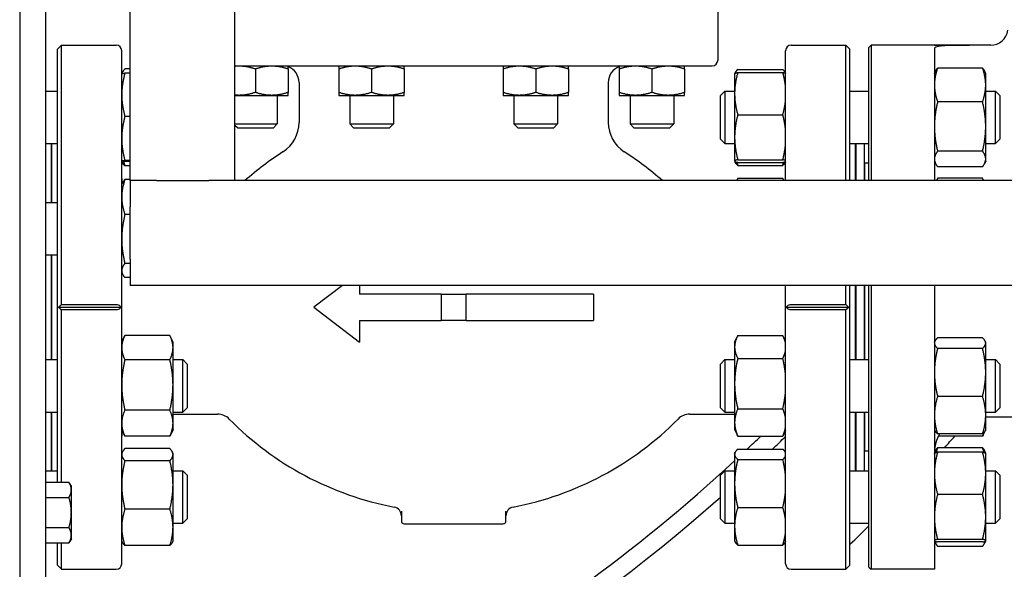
# Model space of a CAD drawing. Header units: inches. Extents: x 24 to 1128, y -69 to 748.
# Tile 549 of 656: x 981 to 995, y 290 to 298. Entities that reach past the tile are written whole.
import ezdxf

# ---------------------------------------------------------------- set-up
doc = ezdxf.new("R2010")
doc.units = ezdxf.units.IN
doc.header["$LTSCALE"] = 32
doc.header["$MEASUREMENT"] = 0
doc.layers.add('Visible (ANSI)', color=7, linetype='Continuous', lineweight=30)

msp = doc.modelspace()

# ---------------------------------------------------------------- linework, layer by layer
at = {"layer": 'Visible (ANSI)'}
for p, q in [((980.57953, 312.60867), (980.57953, 278.514)), ((980.95453, 278.514), (980.95453, 312.60867)), ((982.16005, 295.35867), (982.16005, 311.10867)), ((983.66005, 295.35867), (983.66005, 311.10867)), ((990.56906, 297.86642), (990.56906, 297.07902)), ((981.11827, 297.23711), (981.17733, 297.29617)), ((981.11827, 291.04168), (981.11827, 297.23711)), ((981.17733, 293.58534), (981.17733, 297.29617)), ((981.17733, 297.29617), (981.96079, 297.29617)), ((982.03953, 289.87491), (982.03953, 297.21743)), ((991.53953, 295.35867), (991.53953, 297.21743)), ((991.61827, 297.29617), (992.40174, 297.29617)), ((992.40174, 295.35867), (992.40174, 297.29617)), ((992.46079, 297.23711), (992.40174, 297.29617)), ((992.46079, 295.35867), (992.46079, 297.23711)), ((992.73203, 297.26492), (992.76328, 297.29617)), ((992.73203, 295.35867), (992.73203, 297.26492)), ((992.76328, 297.29617), (992.76328, 295.35867)), ((993.66953, 297.29617), (992.76328, 297.29617)), ((994.47453, 297.29617), (993.66953, 297.29617)), ((993.66953, 297.29617), (993.66953, 297.29484)), ((993.66953, 297.29484), (994.16953, 297.29484)), ((993.66953, 297.24786), (993.66953, 295.35867)), ((982.03953, 296.88738), (982.03959, 296.88751)), ((982.03959, 296.88751), (982.04822, 296.90601)), ((982.16005, 296.95548), (982.08462, 296.95548)), ((982.16005, 296.89467), (982.08462, 296.89467)), ((983.66005, 297.00028), (990.49032, 297.00028)), ((983.95242, 296.95841), (983.95242, 296.62027)), ((984.42117, 296.95841), (984.42117, 296.62027)), ((985.14561, 296.95841), (985.14561, 296.62027)), ((985.61436, 296.95841), (985.61436, 296.62027)), ((986.08311, 296.95841), (986.08311, 296.62027)), ((987.49595, 296.95841), (987.49595, 296.62027)), ((987.9647, 296.95841), (987.9647, 296.62027)), ((988.43345, 296.95841), (988.43345, 296.62027)), ((989.15789, 296.95841), (989.15789, 296.62027)), ((989.62664, 296.95841), (989.62664, 296.62027)), ((990.09539, 296.95841), (990.09539, 296.62027)), ((990.81053, 296.88738), (990.81095, 296.88828)), ((990.81053, 296.88738), (990.81053, 296.60349)), ((990.81095, 296.88828), (990.81696, 296.90115)), ((990.85562, 296.94844), (991.49945, 296.94844)), ((990.85562, 296.90585), (991.49945, 296.90585)), ((991.53953, 296.8981), (991.53811, 296.90115)), ((993.66953, 296.88738), (993.6845, 296.91946)), ((994.35845, 296.96824), (993.71462, 296.96824)), ((994.40353, 296.88738), (994.38857, 296.91946)), ((994.40353, 296.72669), (994.40353, 296.88738)), ((984.57693, 296.76406), (984.57693, 296.19032)), ((989.00213, 296.76406), (989.00213, 296.19032)), ((980.95453, 296.63738), (981.11827, 296.63738)), ((990.60703, 296.57488), (990.66953, 296.63738)), ((990.66953, 296.63738), (990.66953, 295.88738)), ((990.66953, 296.63738), (990.81053, 296.63738)), ((990.81053, 296.60349), (990.81053, 295.97939)), ((992.46079, 296.63738), (992.73203, 296.63738)), ((994.40353, 296.13222), (994.40353, 296.72669)), ((994.40353, 296.63738), (994.54453, 296.63738)), ((994.54453, 295.88738), (994.54453, 296.63738)), ((994.60703, 296.57488), (994.54453, 296.63738)), ((983.66005, 296.5784), (983.71805, 296.5784)), ((983.71805, 296.5784), (984.1868, 296.5784)), ((984.1868, 296.5784), (984.42117, 296.5784)), ((984.26492, 296.5784), (984.26492, 296.16839)), ((985.14561, 296.5784), (985.37999, 296.5784)), ((985.30186, 296.5784), (985.30186, 296.16839)), ((985.37999, 296.5784), (985.84874, 296.5784)), ((985.84874, 296.5784), (986.08311, 296.5784)), ((985.92686, 296.5784), (985.92686, 296.16839)), ((987.49595, 296.5784), (987.73033, 296.5784)), ((987.6522, 296.5784), (987.6522, 296.16839)), ((987.73033, 296.5784), (988.19908, 296.5784)), ((988.19908, 296.5784), (988.43345, 296.5784)), ((988.2772, 296.5784), (988.2772, 296.16839)), ((989.15789, 296.5784), (989.39227, 296.5784)), ((989.31414, 296.5784), (989.31414, 296.16839)), ((989.39227, 296.5784), (989.86102, 296.5784)), ((989.86102, 296.5784), (990.09539, 296.5784)), ((989.93914, 296.5784), (989.93914, 296.16839)), ((990.60703, 295.94988), (990.60703, 296.57488)), ((994.35845, 296.48515), (993.71462, 296.48515)), ((994.60703, 296.57488), (994.60703, 295.94988)), ((982.16005, 296.27724), (982.08462, 296.27724)), ((990.85562, 296.30113), (991.49945, 296.30113)), ((983.66005, 296.16839), (984.26492, 296.16839)), ((983.69402, 296.11429), (983.66005, 296.14827)), ((983.69402, 296.11429), (984.21082, 296.11429)), ((984.21082, 296.11429), (984.26492, 296.16839)), ((985.30186, 296.16839), (985.92686, 296.16839)), ((985.35596, 296.11429), (985.30186, 296.16839)), ((985.35596, 296.11429), (985.87276, 296.11429)), ((985.87276, 296.11429), (985.92686, 296.16839)), ((987.6522, 296.16839), (988.2772, 296.16839)), ((987.7063, 296.11429), (987.6522, 296.16839)), ((987.7063, 296.11429), (988.2231, 296.11429)), ((988.2231, 296.11429), (988.2772, 296.16839)), ((989.31414, 296.16839), (989.93914, 296.16839)), ((989.36824, 296.11429), (989.31414, 296.16839)), ((989.36824, 296.11429), (989.88504, 296.11429)), ((989.88504, 296.11429), (989.93914, 296.16839)), ((994.40353, 295.6679), (994.40353, 296.13222)), ((990.60703, 295.94988), (990.66953, 295.88738)), ((990.81053, 295.97939), (990.81053, 295.63828)), ((994.60703, 295.94988), (994.54453, 295.88738)), ((980.95453, 295.88738), (981.11827, 295.88738)), ((981.03453, 295.04626), (981.03453, 295.88738)), ((981.03953, 295.04626), (981.03953, 295.88738)), ((990.66953, 295.88738), (990.81053, 295.88738)), ((992.46079, 295.88738), (992.73203, 295.88738)), ((992.53953, 295.35867), (992.53953, 295.88738)), ((992.54453, 295.88738), (992.54453, 295.35867)), ((992.66453, 295.88738), (992.66453, 295.35867)), ((994.35845, 295.77928), (993.71462, 295.77928)), ((994.40353, 295.88738), (994.54453, 295.88738)), ((982.03953, 295.63738), (982.03959, 295.63724)), ((982.03959, 295.63724), (982.04822, 295.61874)), ((982.16005, 295.64494), (982.08462, 295.64494)), ((982.16005, 295.63008), (982.08462, 295.63008)), ((990.81053, 295.63828), (990.81053, 295.63738)), ((990.81053, 295.63738), (990.81095, 295.63647)), ((990.81095, 295.63647), (990.81696, 295.6236)), ((990.85562, 295.65765), (991.49945, 295.65765)), ((990.85562, 295.6189), (991.49945, 295.6189)), ((991.53953, 295.62665), (991.53811, 295.6236)), ((993.66953, 295.63738), (993.6845, 295.60529)), ((994.40353, 295.63738), (994.38857, 295.60529)), ((994.40353, 295.63738), (994.40353, 295.6679)), ((981.03453, 295.48617), (981.03953, 295.48617)), ((982.16005, 295.56927), (982.08462, 295.56927)), ((990.85562, 295.57631), (991.49945, 295.57631)), ((992.54453, 295.48617), (992.53953, 295.48617)), ((992.66953, 295.48617), (992.66453, 295.48617)), ((992.66953, 295.60617), (992.66953, 295.35867)), ((992.73203, 295.60617), (992.66953, 295.60617)), ((994.35845, 295.55651), (993.71462, 295.55651)), ((982.16005, 295.37205), (982.08462, 295.37205)), ((982.16005, 295.35867), (982.16005, 294.98367)), ((982.53505, 295.35867), (982.16005, 295.35867)), ((982.53505, 295.35867), (983.28505, 295.35867)), ((983.66005, 295.35867), (983.28505, 295.35867)), ((1002.66005, 295.35867), (983.66005, 295.35867)), ((990.83964, 295.35867), (990.84596, 295.37223)), ((990.85562, 295.39191), (991.49945, 295.39191)), ((991.51543, 295.35867), (991.50911, 295.37223)), ((993.69864, 295.35867), (993.70524, 295.37284)), ((994.35845, 295.39197), (993.71462, 295.39197)), ((994.37443, 295.35867), (994.36782, 295.37284)), ((982.03953, 295.29626), (982.05155, 295.32204)), ((980.95453, 295.04626), (981.11827, 295.04626)), ((982.16005, 294.23367), (982.16005, 294.98367)), ((982.16005, 294.87236), (982.08462, 294.87236)), ((980.95453, 294.29626), (981.11827, 294.29626)), ((981.03453, 292.79608), (981.03453, 294.29626)), ((981.03953, 292.79608), (981.03953, 294.29626)), ((982.16005, 294.23367), (982.16005, 293.85867)), ((982.16005, 294.17156), (982.08462, 294.17156)), ((982.03953, 294.04626), (982.05155, 294.02048)), ((982.16005, 293.97046), (982.08462, 293.97046)), ((1004.16005, 293.85867), (982.16005, 293.85867)), ((985.19679, 293.85867), (984.78953, 293.54617)), ((985.44115, 293.85867), (985.44115, 293.73367)), ((991.53953, 289.87491), (991.53953, 293.85867)), ((992.40174, 293.58534), (992.40174, 293.85867)), ((992.46079, 289.85522), (992.46079, 293.85867)), ((992.53953, 292.79608), (992.53953, 293.85867)), ((992.54453, 293.85867), (992.54453, 292.79608)), ((992.66453, 293.85867), (992.66453, 292.79608)), ((992.66953, 293.85867), (992.66953, 292.79608)), ((992.73203, 289.82742), (992.73203, 293.85867)), ((992.76328, 293.85867), (992.76328, 289.79617)), ((993.66953, 293.85867), (993.66953, 289.79617)), ((986.61196, 293.73367), (985.44115, 293.73367)), ((986.61196, 293.73367), (986.61196, 293.35867)), ((986.61196, 293.73367), (986.9671, 293.73367)), ((988.78953, 293.73367), (986.9671, 293.73367)), ((986.9671, 293.35867), (986.9671, 293.73367)), ((988.78953, 293.73367), (988.78953, 293.35867)), ((981.13796, 293.54617), (982.02898, 293.54617)), ((981.17733, 293.58534), (981.96079, 293.58534)), ((981.17733, 291.04168), (981.17733, 293.507)), ((981.96079, 293.507), (981.17733, 293.507)), ((984.78953, 293.54617), (985.44115, 293.04617)), ((991.55008, 293.54617), (992.44111, 293.54617)), ((991.61827, 293.58534), (992.40174, 293.58534)), ((992.40174, 293.507), (991.61827, 293.507)), ((992.40174, 289.79617), (992.40174, 293.507)), ((985.44115, 293.35867), (985.44115, 293.04617)), ((985.44115, 293.35867), (986.61196, 293.35867)), ((986.9671, 293.35867), (986.61196, 293.35867)), ((986.9671, 293.35867), (988.78953, 293.35867)), ((982.03953, 293.04608), (982.08073, 293.13444)), ((982.72845, 293.14261), (982.08462, 293.14261)), ((982.77353, 293.04608), (982.73233, 293.13444)), ((990.81053, 293.04608), (990.84596, 293.12205)), ((990.85562, 293.14173), (991.49945, 293.14173)), ((991.53953, 293.0568), (991.50911, 293.12205)), ((994.35845, 293.10752), (993.71462, 293.10752)), ((982.77353, 292.96867), (982.77353, 293.04608)), ((982.77353, 292.43395), (982.77353, 292.96867)), ((990.81053, 293.04608), (990.81053, 292.97834)), ((990.81053, 292.97834), (990.81053, 292.45464)), ((993.66953, 293.04608), (993.67607, 293.06009)), ((994.35845, 292.95723), (993.71462, 292.95723)), ((994.40353, 293.04608), (994.397, 293.06009)), ((994.40353, 293.03238), (994.40353, 293.04608)), ((994.40353, 292.61401), (994.40353, 293.03238)), ((980.95453, 292.79608), (981.11827, 292.79608)), ((982.72845, 292.79472), (982.08462, 292.79472)), ((982.77353, 292.79608), (982.91203, 292.79608)), ((982.91203, 292.04608), (982.91203, 292.79608)), ((982.97453, 292.73358), (982.91203, 292.79608)), ((990.60703, 292.73358), (990.66953, 292.79608)), ((990.66953, 292.79608), (990.66953, 292.04608)), ((990.66953, 292.79608), (990.81053, 292.79608)), ((990.85562, 292.81496), (991.49945, 292.81496)), ((992.46079, 292.79608), (992.73203, 292.79608)), ((994.40353, 292.79608), (994.54453, 292.79608)), ((994.54453, 292.04608), (994.54453, 292.79608)), ((994.60703, 292.73358), (994.54453, 292.79608)), ((982.97453, 292.73358), (982.97453, 292.10858)), ((990.60703, 292.10858), (990.60703, 292.73358)), ((994.60703, 292.73358), (994.60703, 292.10858)), ((994.40353, 292.00271), (994.40353, 292.61401)), ((982.77353, 291.88636), (982.77353, 292.43395)), ((990.81053, 292.45464), (990.81053, 291.89737)), ((994.35845, 292.27078), (993.71462, 292.27078)), ((982.97453, 292.10858), (982.91203, 292.04608)), ((990.60703, 292.10858), (990.66953, 292.04608)), ((990.85562, 292.09432), (991.49945, 292.09432)), ((994.60703, 292.10858), (994.54453, 292.04608)), ((980.95453, 292.04608), (981.11827, 292.04608)), ((981.03453, 291.20496), (981.03453, 292.04608)), ((981.03953, 291.20496), (981.03953, 292.04608)), ((982.72845, 292.07318), (982.08462, 292.07318)), ((982.77353, 292.04608), (982.91203, 292.04608)), ((982.77353, 292.01664), (983.4099, 292.01664)), ((990.16917, 292.01664), (990.81053, 292.01664)), ((990.66953, 292.04608), (990.81053, 292.04608)), ((992.46079, 292.04608), (992.73203, 292.04608)), ((992.53953, 291.20496), (992.53953, 292.04608)), ((992.54453, 292.04608), (992.54453, 291.20496)), ((992.66453, 292.04608), (992.66453, 291.20496)), ((992.66953, 292.04608), (992.66953, 291.48617)), ((994.40353, 292.04608), (994.54453, 292.04608)), ((994.40353, 291.79608), (994.40353, 292.00271)), ((995.5357, 291.97137), (994.40353, 291.97137)), ((982.77353, 291.79608), (982.77353, 291.88636)), ((990.81053, 291.89737), (990.81053, 291.79608)), ((982.03953, 291.79608), (982.08073, 291.70772)), ((982.72845, 291.69955), (982.08462, 291.69955)), ((982.77353, 291.79608), (982.73233, 291.70772)), ((990.81053, 291.79608), (990.84596, 291.72011)), ((990.85562, 291.70043), (991.49945, 291.70043)), ((991.53953, 291.78536), (991.50911, 291.72011)), ((993.66953, 291.79608), (993.67607, 291.78207)), ((994.35845, 291.73464), (993.71462, 291.73464)), ((994.35845, 291.70037), (993.72506, 291.70037)), ((994.397, 291.78207), (994.36782, 291.7195)), ((994.40353, 291.79608), (994.397, 291.78207)), ((981.03453, 291.60617), (981.03953, 291.60617)), ((982.72845, 291.52307), (982.08462, 291.52307)), ((992.54453, 291.60617), (992.53953, 291.60617)), ((992.66953, 291.60617), (992.66453, 291.60617)), ((994.35845, 291.53583), (993.71462, 291.53583)), ((982.03953, 291.45496), (982.04822, 291.4736)), ((982.77353, 291.45496), (982.76484, 291.4736)), ((982.77353, 291.43687), (982.77353, 291.45496)), ((982.77353, 291.00412), (982.77353, 291.43687)), ((990.81053, 291.45496), (990.81696, 291.46874)), ((990.81053, 291.45496), (990.81053, 291.44148)), ((990.81053, 291.44148), (990.81053, 291.02391)), ((990.85562, 291.51603), (991.49945, 291.51603)), ((991.53953, 291.46569), (991.53811, 291.46874)), ((992.73203, 291.48617), (992.66953, 291.48617)), ((993.66953, 291.45496), (993.66993, 291.45581)), ((993.66993, 291.45581), (993.6845, 291.48705)), ((994.35845, 291.47288), (993.71462, 291.47288)), ((994.40314, 291.45581), (994.38857, 291.48705)), ((994.40353, 291.45496), (994.40314, 291.45581)), ((994.40353, 291.17018), (994.40353, 291.45496)), ((982.72845, 291.35067), (982.08462, 291.35067)), ((990.85562, 291.36694), (991.49945, 291.36694)), ((980.95453, 291.20496), (981.11827, 291.20496)), ((982.77353, 291.20496), (982.91203, 291.20496)), ((982.91203, 290.45496), (982.91203, 291.20496)), ((982.97453, 291.14246), (982.91203, 291.20496)), ((982.97453, 291.14246), (982.97453, 290.51746)), ((990.60703, 291.14246), (990.66953, 291.20496)), ((990.60703, 290.51746), (990.60703, 291.14246)), ((990.66953, 291.20496), (990.66953, 290.45496)), ((990.66953, 291.20496), (990.81053, 291.20496)), ((992.46079, 291.20496), (992.73203, 291.20496)), ((994.40353, 291.20496), (994.54453, 291.20496)), ((994.40353, 290.54602), (994.40353, 291.17018)), ((994.54453, 290.45496), (994.54453, 291.20496)), ((994.60703, 291.14246), (994.54453, 291.20496)), ((994.60703, 291.14246), (994.60703, 290.51746)), ((980.95454, 290.98367), (980.95453, 290.98367)), ((980.95454, 290.93343), (980.95454, 291.04168)), ((980.95454, 291.04168), (981.28504, 291.04168)), ((981.31854, 290.98367), (981.28504, 291.04168)), ((981.31854, 290.93343), (981.31854, 290.98367)), ((982.77353, 290.39722), (982.77353, 291.00412)), ((990.81053, 291.02391), (990.81053, 290.41239)), ((980.95454, 290.82518), (980.95454, 290.93343)), ((980.95454, 290.82518), (981.28504, 290.82518)), ((980.95454, 290.60867), (980.95454, 290.82518)), ((981.31854, 290.60867), (981.31854, 290.93343)), ((994.35845, 290.86748), (993.71462, 290.86748)), ((990.85562, 290.68088), (991.49945, 290.68088)), ((980.95454, 290.39216), (980.95454, 290.60867)), ((981.31854, 290.28391), (981.31854, 290.60867)), ((982.72845, 290.65757), (982.08462, 290.65757)), ((986.0415, 290.62887), (986.0415, 290.48711)), ((987.53756, 290.48711), (987.53756, 290.62887)), ((994.40353, 290.20581), (994.40353, 290.54602)), ((982.77353, 290.45496), (982.91203, 290.45496)), ((982.77353, 290.20496), (982.77353, 290.39722)), ((982.97453, 290.51746), (982.91203, 290.45496)), ((986.08087, 290.44774), (987.49819, 290.44774)), ((990.60703, 290.51746), (990.66953, 290.45496)), ((990.66953, 290.45496), (990.81053, 290.45496)), ((990.81053, 290.41239), (990.81053, 290.20496)), ((992.46079, 290.45496), (992.73203, 290.45496)), ((994.40353, 290.45496), (994.54453, 290.45496)), ((994.60703, 290.51746), (994.54453, 290.45496)), ((980.95454, 290.39216), (981.28504, 290.39216)), ((980.95454, 290.28391), (980.95454, 290.39216)), ((980.95454, 290.17566), (980.95454, 290.28391)), ((981.31854, 290.23367), (981.31854, 290.28391)), ((980.95454, 290.23367), (980.95453, 290.23367)), ((980.95454, 290.17566), (981.28504, 290.17566)), ((981.11827, 289.85522), (981.11827, 290.17566)), ((981.17733, 289.79617), (981.17733, 290.17566)), ((981.31854, 290.23367), (981.28504, 290.17566)), ((982.03953, 290.20496), (982.04822, 290.18633)), ((982.72845, 290.13686), (982.08462, 290.13686)), ((982.77353, 290.20496), (982.76484, 290.18633)), ((990.81053, 290.20496), (990.81696, 290.19118)), ((990.85562, 290.1439), (991.49945, 290.1439)), ((991.53953, 290.19424), (991.53811, 290.19118)), ((993.66953, 290.20496), (993.66993, 290.20412)), ((993.66993, 290.20412), (993.6845, 290.17287)), ((994.35845, 290.22457), (993.71462, 290.22457)), ((994.35845, 290.18705), (993.71462, 290.18705)), ((994.35845, 290.1241), (993.71462, 290.1241)), ((994.40314, 290.20412), (994.38857, 290.17287)), ((994.40353, 290.20496), (994.40314, 290.20412)), ((994.40353, 290.20496), (994.40353, 290.20581)), ((981.11827, 289.85522), (981.17733, 289.79617)), ((992.46079, 289.85522), (992.40174, 289.79617)), ((981.17733, 289.79617), (981.96079, 289.79617)), ((991.61827, 289.79617), (992.40174, 289.79617)), ((992.73203, 289.82742), (992.76328, 289.79617)), ((993.66953, 289.79617), (992.76328, 289.79617))]:
    msp.add_line(p, q, dxfattribs=at)
for centre, radius, start, end in [((994.47453, 297.54617), 0.25, 270, 351.395888), ((981.96079, 297.21743), 0.07874, 0, 90), ((991.61827, 297.21743), 0.07874, 90, 180), ((990.49032, 297.07902), 0.07874, 270, 0), ((984.34071, 296.76406), 0.23622, 0, 70.086095), ((989.23835, 296.76406), 0.23622, 109.913905, 180), ((984.07693, 296.19032), 0.5, 302.739227, 0), ((989.50213, 296.19032), 0.5, 180, 237.260773), ((986.78953, 291.97137), 4.51575, 122.739227, 131.400181), ((986.78953, 291.97137), 4.51575, 48.599819, 57.260773), ((982.35449, 295.39066), 0.31496, 180, 193.77218), ((991.22457, 295.39066), 0.31496, 354.170847, 0), ((983.4099, 291.78042), 0.23622, 44.666791, 90), ((986.78953, 295.12097), 4.51575, 224.666791, 259.156735), ((986.78953, 295.12097), 4.51575, 280.843266, 315.333209), ((990.16917, 291.78042), 0.23622, 90, 135.333209), ((982.35449, 291.70168), 0.31496, 166.22782, 180), ((974.03453, 309.54617), 24.75, 313.239991, 313.859601), ((974.03453, 309.54617), 25, 313.845881, 314.443052), ((991.22457, 291.70168), 0.31496, 0, 12.43629), ((994.16953, 291.47137), 0.5, 148.22811, 180), ((974.03453, 309.54617), 26.75, 317.678982, 318.153846), ((974.03453, 309.54617), 24.75, 286.236092, 312.673382), ((974.03453, 309.54617), 25, 291.172066, 311.52142), ((985.9165, 290.56308), 0.125, 0, 79.156735), ((987.66256, 290.56308), 0.125, 100.843266, 180), ((986.08087, 290.48711), 0.03937, 180, 270), ((987.49819, 290.48711), 0.03937, 270, 0), ((974.03453, 309.54617), 26.75, 313.537734, 314.344582), ((981.96079, 289.87491), 0.07874, 270, 0), ((991.61827, 289.87491), 0.07874, 180, 270)]:
    msp.add_arc(centre, radius, start, end, dxfattribs=at)
for points, knots in [([(994.16953, 297.29484), (994.10677, 297.29484), (994.03982, 297.29457), (993.91667, 297.29269), (993.86048, 297.29099), (993.77147, 297.28514), (993.7329, 297.28056), (993.68194, 297.26702), (993.66953, 297.25797), (993.66953, 297.24786)], [0, 0, 0, 0, 0.47828384, 0.47828384, 0.95656768, 0.95656768, 1.43809122, 1.43809122, 1.91961477, 1.91961477, 1.91961477, 1.91961477]), ([(981.96079, 293.58534), (981.96947, 293.58534), (981.97956, 293.58353), (981.9966, 293.57749), (982.00604, 293.57174), (982.01902, 293.56046), (982.0249, 293.55324), (982.02898, 293.54617)], [0, 0, 0, 0, 0.066112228, 0.066112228, 0.145221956, 0.145221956, 0.222829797, 0.222829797, 0.222829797, 0.222829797]), ([(982.02898, 293.54617), (982.0249, 293.53909), (982.01902, 293.53188), (982.00604, 293.5206), (981.9966, 293.51485), (981.97956, 293.50881), (981.96947, 293.507), (981.96079, 293.507)], [-0.222829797, -0.222829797, -0.222829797, -0.222829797, -0.145221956, -0.145221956, -0.066112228, -0.066112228, 0, 0, 0, 0]), ([(991.55008, 293.54617), (991.55417, 293.55324), (991.56004, 293.56046), (991.57302, 293.57174), (991.58247, 293.57749), (991.5995, 293.58353), (991.6096, 293.58534), (991.61827, 293.58534)], [-0.222829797, -0.222829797, -0.222829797, -0.222829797, -0.145221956, -0.145221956, -0.066112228, -0.066112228, 0, 0, 0, 0]), ([(991.61827, 293.507), (991.6096, 293.507), (991.5995, 293.50881), (991.58247, 293.51485), (991.57302, 293.5206), (991.56004, 293.53188), (991.55417, 293.53909), (991.55008, 293.54617)], [0, 0, 0, 0, 0.066112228, 0.066112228, 0.145221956, 0.145221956, 0.222829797, 0.222829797, 0.222829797, 0.222829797])]:
    msp.add_open_spline(points, degree=3, knots=knots, dxfattribs=at)
for points, weights in [([(982.08462, 296.89467), (982.03953, 296.72923), (982.03953, 296.58595)], [1, 1.0379548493, 1]), ([(982.03959, 296.88751), (982.04115, 296.89083), (982.08462, 296.89467)], [1.00271008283, 1.03654763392, 1]), ([(982.08462, 296.95548), (982.04995, 296.91996), (982.04205, 296.88894)], [1, 1.02892942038, 1.01375847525]), ([(983.66005, 296.99753), (983.68919, 297.00028), (983.71805, 297.00028)], [1.01714242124, 1.01109183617, 1]), ([(983.71805, 297.00028), (983.82682, 297.00028), (983.95242, 296.95841)], [1, 1.04314139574, 1.01001874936]), ([(983.95242, 296.95841), (984.07802, 297.00028), (984.1868, 297.00028)], [1.01001874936, 1.04314139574, 1]), ([(984.1868, 297.00028), (984.29557, 297.00028), (984.42117, 296.95841)], [1, 1.04314139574, 1.01001874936]), ([(984.42117, 296.95841), (984.42117, 297.00028), (984.42117, 297.00028)], [1.01001874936, 1.04314139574, 1]), ([(985.14561, 297.00028), (985.14561, 297.00028), (985.14561, 296.95841)], [1, 1.04314139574, 1.01001874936]), ([(985.14561, 296.95841), (985.27121, 297.00028), (985.37999, 297.00028)], [1.01001874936, 1.04314139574, 1]), ([(985.37999, 297.00028), (985.48876, 297.00028), (985.61436, 296.95841)], [1, 1.04314139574, 1.01001874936]), ([(985.61436, 296.95841), (985.73996, 297.00028), (985.84874, 297.00028)], [1.01001874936, 1.04314139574, 1]), ([(985.84874, 297.00028), (985.95751, 297.00028), (986.08311, 296.95841)], [1, 1.04314139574, 1.01001874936]), ([(986.08311, 296.95841), (986.08311, 297.00028), (986.08311, 297.00028)], [1.01001874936, 1.04314139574, 1]), ([(987.49595, 297.00028), (987.49595, 297.00028), (987.49595, 296.95841)], [1, 1.04314139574, 1.01001874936]), ([(987.49595, 296.95841), (987.62155, 297.00028), (987.73033, 297.00028)], [1.01001874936, 1.04314139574, 1]), ([(987.73033, 297.00028), (987.8391, 297.00028), (987.9647, 296.95841)], [1, 1.04314139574, 1.01001874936]), ([(987.9647, 296.95841), (988.0903, 297.00028), (988.19908, 297.00028)], [1.01001874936, 1.04314139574, 1]), ([(988.19908, 297.00028), (988.30785, 297.00028), (988.43345, 296.95841)], [1, 1.04314139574, 1.01001874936]), ([(988.43345, 296.95841), (988.43345, 297.00028), (988.43345, 297.00028)], [1.01001874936, 1.04314139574, 1]), ([(989.15789, 297.00028), (989.15789, 297.00028), (989.15789, 296.95841)], [1, 1.04314139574, 1.01001874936]), ([(989.15789, 296.95841), (989.28349, 297.00028), (989.39227, 297.00028)], [1.01001874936, 1.04314139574, 1]), ([(989.39227, 297.00028), (989.50104, 297.00028), (989.62664, 296.95841)], [1, 1.04314139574, 1.01001874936]), ([(989.62664, 296.95841), (989.75224, 297.00028), (989.86102, 297.00028)], [1.01001874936, 1.04314139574, 1]), ([(989.86102, 297.00028), (989.96979, 297.00028), (990.09539, 296.95841)], [1, 1.04314139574, 1.01001874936]), ([(990.09539, 296.95841), (990.09539, 297.00028), (990.09539, 297.00028)], [1.01001874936, 1.04314139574, 1]), ([(990.85562, 296.90585), (990.81053, 296.74381), (990.81053, 296.60349)], [1, 1.0379548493, 1]), ([(990.81095, 296.88828), (990.81476, 296.89644), (990.85562, 296.90585)], [1.00664623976, 1.03427494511, 1]), ([(990.85562, 296.94844), (990.82095, 296.91772), (990.81305, 296.89089)], [1, 1.02892942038, 1.01375847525]), ([(991.53953, 296.89791), (991.52976, 296.92158), (991.49945, 296.94844)], [1.01693131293, 1.02520879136, 1]), ([(991.53953, 296.70091), (991.52976, 296.79689), (991.49945, 296.90585)], [1.01693131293, 1.02520879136, 1]), ([(991.49945, 296.90585), (991.52976, 296.89887), (991.53953, 296.89272)], [1, 1.02520879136, 1.01693131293]), ([(993.71462, 296.96824), (993.66953, 296.8388), (993.66953, 296.72669)], [1, 1.0379548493, 1]), ([(993.6845, 296.91946), (993.69534, 296.94271), (993.71462, 296.96824)], [1.01847461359, 1.01588840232, 1]), ([(994.40353, 296.72669), (994.40353, 296.8388), (994.35845, 296.96824)], [1, 1.0379548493, 1]), ([(994.35845, 296.96824), (994.37773, 296.94271), (994.38857, 296.91946)], [1, 1.01588840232, 1.01847461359]), ([(983.95242, 296.62027), (983.82682, 296.5784), (983.71805, 296.5784)], [1.01001874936, 1.04314139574, 1]), ([(984.1868, 296.5784), (984.07802, 296.5784), (983.95242, 296.62027)], [1, 1.04314139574, 1.01001874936]), ([(984.42117, 296.62027), (984.29557, 296.5784), (984.1868, 296.5784)], [1.01001874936, 1.04314139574, 1]), ([(984.42117, 296.5784), (984.42117, 296.5784), (984.42117, 296.62027)], [1, 1.04314139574, 1.01001874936]), ([(985.14561, 296.62027), (985.14561, 296.5784), (985.14561, 296.5784)], [1.01001874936, 1.04314139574, 1]), ([(985.37999, 296.5784), (985.27121, 296.5784), (985.14561, 296.62027)], [1, 1.04314139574, 1.01001874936]), ([(985.61436, 296.62027), (985.48876, 296.5784), (985.37999, 296.5784)], [1.01001874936, 1.04314139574, 1]), ([(985.84874, 296.5784), (985.73996, 296.5784), (985.61436, 296.62027)], [1, 1.04314139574, 1.01001874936]), ([(986.08311, 296.62027), (985.95751, 296.5784), (985.84874, 296.5784)], [1.01001874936, 1.04314139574, 1]), ([(986.08311, 296.5784), (986.08311, 296.5784), (986.08311, 296.62027)], [1, 1.04314139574, 1.01001874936]), ([(987.49595, 296.62027), (987.49595, 296.5784), (987.49595, 296.5784)], [1.01001874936, 1.04314139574, 1]), ([(987.73033, 296.5784), (987.62155, 296.5784), (987.49595, 296.62027)], [1, 1.04314139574, 1.01001874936]), ([(987.9647, 296.62027), (987.8391, 296.5784), (987.73033, 296.5784)], [1.01001874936, 1.04314139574, 1]), ([(988.19908, 296.5784), (988.0903, 296.5784), (987.9647, 296.62027)], [1, 1.04314139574, 1.01001874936]), ([(988.43345, 296.62027), (988.30785, 296.5784), (988.19908, 296.5784)], [1.01001874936, 1.04314139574, 1]), ([(988.43345, 296.5784), (988.43345, 296.5784), (988.43345, 296.62027)], [1, 1.04314139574, 1.01001874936]), ([(989.15789, 296.62027), (989.15789, 296.5784), (989.15789, 296.5784)], [1.01001874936, 1.04314139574, 1]), ([(989.39227, 296.5784), (989.28349, 296.5784), (989.15789, 296.62027)], [1, 1.04314139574, 1.01001874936]), ([(989.62664, 296.62027), (989.50104, 296.5784), (989.39227, 296.5784)], [1.01001874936, 1.04314139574, 1]), ([(989.86102, 296.5784), (989.75224, 296.5784), (989.62664, 296.62027)], [1, 1.04314139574, 1.01001874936]), ([(990.09539, 296.62027), (989.96979, 296.5784), (989.86102, 296.5784)], [1.01001874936, 1.04314139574, 1]), ([(990.09539, 296.5784), (990.09539, 296.5784), (990.09539, 296.62027)], [1, 1.04314139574, 1.01001874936]), ([(990.81053, 296.60349), (990.81053, 296.46316), (990.85562, 296.30113)], [1, 1.0379548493, 1]), ([(993.66953, 296.72669), (993.66953, 296.61459), (993.71462, 296.48515)], [1, 1.0379548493, 1]), ([(994.35845, 296.48515), (994.40353, 296.61459), (994.40353, 296.72669)], [1, 1.0379548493, 1]), ([(982.03953, 296.58595), (982.03953, 296.44268), (982.08462, 296.27724)], [1, 1.0379548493, 1]), ([(983.71805, 296.5784), (983.68919, 296.5784), (983.66005, 296.58115)], [1, 1.01109183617, 1.01714242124]), ([(991.49945, 296.30113), (991.52976, 296.41008), (991.53953, 296.50606)], [1, 1.02520879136, 1.01693131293]), ([(993.71462, 296.48515), (993.66953, 296.29601), (993.66953, 296.13222)], [1, 1.0379548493, 1]), ([(994.40353, 296.13222), (994.40353, 296.29601), (994.35845, 296.48515)], [1, 1.0379548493, 1]), ([(982.08462, 296.27724), (982.03953, 296.10781), (982.03953, 295.96109)], [1, 1.0379548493, 1]), ([(990.85562, 296.30113), (990.81053, 296.12871), (990.81053, 295.97939)], [1, 1.0379548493, 1]), ([(991.53953, 296.08306), (991.52976, 296.18519), (991.49945, 296.30113)], [1.01693131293, 1.02520879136, 1]), ([(993.66953, 296.13222), (993.66953, 295.96842), (993.71462, 295.77928)], [1, 1.0379548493, 1]), ([(994.35845, 295.77928), (994.40353, 295.96842), (994.40353, 296.13222)], [1, 1.0379548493, 1]), ([(982.03953, 295.96109), (982.03953, 295.81436), (982.08462, 295.64494)], [1, 1.0379548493, 1]), ([(990.81053, 295.97939), (990.81053, 295.83007), (990.85562, 295.65765)], [1, 1.0379548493, 1]), ([(991.49945, 295.65765), (991.52976, 295.77359), (991.53953, 295.87572)], [1, 1.02520879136, 1.01693131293]), ([(993.71462, 295.77928), (993.66953, 295.71959), (993.66953, 295.6679)], [1, 1.0379548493, 1]), ([(994.40353, 295.6679), (994.40353, 295.71959), (994.35845, 295.77928)], [1, 1.0379548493, 1]), ([(982.08462, 295.64494), (982.03953, 295.64096), (982.03953, 295.63751)], [1, 1.0379548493, 1]), ([(982.03953, 295.63751), (982.03953, 295.63406), (982.08462, 295.63008)], [1, 1.0379548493, 1]), ([(982.08462, 295.56927), (982.0591, 295.59542), (982.04822, 295.61874)], [1, 1.02113779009, 1.01873149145]), ([(982.06633, 295.63186), (982.07422, 295.60144), (982.08462, 295.56927)], [1.01319603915, 1.00850289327, 1]), ([(990.85562, 295.65765), (990.81053, 295.64727), (990.81053, 295.63828)], [1, 1.0379548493, 1]), ([(990.81053, 295.63828), (990.81053, 295.62928), (990.85562, 295.6189)], [1, 1.0379548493, 1]), ([(990.85562, 295.57631), (990.82731, 295.6014), (990.81696, 295.6236)], [1, 1.02349908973, 1.01790006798]), ([(990.8422, 295.62221), (990.84828, 295.59973), (990.85562, 295.57631)], [1.01008535, 1.00598709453, 1]), ([(991.53953, 295.64452), (991.52976, 295.65067), (991.49945, 295.65765)], [1.01693131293, 1.02520879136, 1]), ([(991.49945, 295.6189), (991.52976, 295.62588), (991.53953, 295.63203)], [1, 1.02520879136, 1.01693131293]), ([(991.53811, 295.6236), (991.52776, 295.6014), (991.49945, 295.57631)], [1.01790006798, 1.02349908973, 1]), ([(991.49945, 295.57631), (991.50678, 295.59973), (991.51287, 295.62221)], [1, 1.00598709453, 1.01008535]), ([(993.66953, 295.6679), (993.66953, 295.6162), (993.71462, 295.55651)], [1, 1.0379548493, 1]), ([(994.35845, 295.55651), (994.40353, 295.6162), (994.40353, 295.6679)], [1, 1.0379548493, 1]), ([(982.08462, 295.37205), (982.03953, 295.23816), (982.03953, 295.12221)], [1, 1.0379548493, 1]), ([(982.05155, 295.32204), (982.06261, 295.34575), (982.08462, 295.37205)], [1.01894332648, 1.01817300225, 1]), ([(990.85562, 295.39191), (990.84686, 295.37489), (990.83988, 295.35867)], [1, 1.00715741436, 1.01161538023]), ([(991.51519, 295.35867), (991.50821, 295.37489), (991.49945, 295.39191)], [1.01161538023, 1.00715741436, 1]), ([(993.71462, 295.39197), (993.70587, 295.37492), (993.6989, 295.35867)], [1, 1.00714709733, 1.01160252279]), ([(994.37417, 295.35867), (994.3672, 295.37492), (994.35845, 295.39197)], [1.01160252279, 1.00714709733, 1]), ([(982.03953, 295.12221), (982.03953, 295.00625), (982.08462, 294.87236)], [1, 1.0379548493, 1]), ([(982.08462, 294.87236), (982.03953, 294.68458), (982.03953, 294.52196)], [1, 1.0379548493, 1]), ([(982.03953, 294.52196), (982.03953, 294.35934), (982.08462, 294.17156)], [1, 1.0379548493, 1]), ([(982.08462, 294.17156), (982.03953, 294.11768), (982.03953, 294.07101)], [1, 1.0379548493, 1]), ([(982.03953, 294.07101), (982.03953, 294.02435), (982.08462, 293.97046)], [1, 1.0379548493, 1]), ([(981.13796, 293.54617), (981.15744, 293.56565), (981.17733, 293.58534)], [1.00002799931, 1.0000415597, 1]), ([(981.17733, 293.507), (981.15744, 293.52669), (981.13796, 293.54617)], [1, 1.0000415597, 1.00002799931]), ([(992.40174, 293.58534), (992.42163, 293.56565), (992.44111, 293.54617)], [1, 1.00004155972, 1.00002799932]), ([(992.44111, 293.54617), (992.42163, 293.52669), (992.40174, 293.507)], [1.00002799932, 1.00004155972, 1]), ([(982.08462, 293.14261), (982.03953, 293.0494), (982.03953, 292.96867)], [1, 1.0379548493, 1]), ([(982.77353, 292.96867), (982.77353, 293.0494), (982.72845, 293.14261)], [1, 1.0379548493, 1]), ([(990.85562, 293.14173), (990.81053, 293.05417), (990.81053, 292.97834)], [1, 1.0379548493, 1]), ([(991.53953, 293.03099), (991.52976, 293.08285), (991.49945, 293.14173)], [1.01693131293, 1.02520879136, 1]), ([(993.71462, 293.10752), (993.66953, 293.06725), (993.66953, 293.03238)], [1, 1.0379548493, 1]), ([(994.40353, 293.03238), (994.40353, 293.06725), (994.35845, 293.10752)], [1, 1.0379548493, 1]), ([(982.03953, 292.96867), (982.03953, 292.88794), (982.08462, 292.79472)], [1, 1.0379548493, 1]), ([(982.72845, 292.79472), (982.77353, 292.88794), (982.77353, 292.96867)], [1, 1.0379548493, 1]), ([(990.81053, 292.97834), (990.81053, 292.90252), (990.85562, 292.81496)], [1, 1.0379548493, 1]), ([(993.66953, 293.03238), (993.66953, 292.9975), (993.71462, 292.95723)], [1, 1.0379548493, 1]), ([(993.71462, 292.95723), (993.66953, 292.7733), (993.66953, 292.61401)], [1, 1.0379548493, 1]), ([(994.35845, 292.95723), (994.40353, 292.9975), (994.40353, 293.03238)], [1, 1.0379548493, 1]), ([(994.40353, 292.61401), (994.40353, 292.7733), (994.35845, 292.95723)], [1, 1.0379548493, 1]), ([(982.08462, 292.79472), (982.03953, 292.60138), (982.03953, 292.43395)], [1, 1.0379548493, 1]), ([(982.77353, 292.43395), (982.77353, 292.60138), (982.72845, 292.79472)], [1, 1.0379548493, 1]), ([(990.85562, 292.81496), (990.81053, 292.62187), (990.81053, 292.45464)], [1, 1.0379548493, 1]), ([(991.49945, 292.81496), (991.52976, 292.87384), (991.53953, 292.9257)], [1, 1.02520879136, 1.01693131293]), ([(991.53953, 292.57074), (991.52976, 292.68512), (991.49945, 292.81496)], [1.01693131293, 1.02520879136, 1]), ([(993.66953, 292.61401), (993.66953, 292.45472), (993.71462, 292.27078)], [1, 1.0379548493, 1]), ([(994.35845, 292.27078), (994.40353, 292.45472), (994.40353, 292.61401)], [1, 1.0379548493, 1]), ([(982.03953, 292.43395), (982.03953, 292.26652), (982.08462, 292.07318)], [1, 1.0379548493, 1]), ([(982.72845, 292.07318), (982.77353, 292.26652), (982.77353, 292.43395)], [1, 1.0379548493, 1]), ([(990.81053, 292.45464), (990.81053, 292.28741), (990.85562, 292.09432)], [1, 1.0379548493, 1]), ([(991.49945, 292.09432), (991.52976, 292.22416), (991.53953, 292.33854)], [1, 1.02520879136, 1.01693131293]), ([(993.71462, 292.27078), (993.66953, 292.12712), (993.66953, 292.00271)], [1, 1.0379548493, 1]), ([(994.40353, 292.00271), (994.40353, 292.12712), (994.35845, 292.27078)], [1, 1.0379548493, 1]), ([(990.85562, 292.09432), (990.81053, 291.98877), (990.81053, 291.89737)], [1, 1.0379548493, 1]), ([(991.53953, 291.96083), (991.52976, 292.02335), (991.49945, 292.09432)], [1.01693131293, 1.02520879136, 1]), ([(982.08462, 292.07318), (982.03953, 291.97307), (982.03953, 291.88636)], [1, 1.0379548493, 1]), ([(982.77353, 291.88636), (982.77353, 291.97307), (982.72845, 292.07318)], [1, 1.0379548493, 1]), ([(993.66953, 292.00271), (993.66953, 291.8783), (993.71462, 291.73464)], [1, 1.0379548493, 1]), ([(994.35845, 291.73464), (994.40353, 291.8783), (994.40353, 292.00271)], [1, 1.0379548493, 1]), ([(982.03953, 291.88636), (982.03953, 291.79966), (982.08462, 291.69955)], [1, 1.0379548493, 1]), ([(982.72845, 291.69955), (982.77353, 291.79966), (982.77353, 291.88636)], [1, 1.0379548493, 1]), ([(990.81053, 291.89737), (990.81053, 291.80597), (990.85562, 291.70043)], [1, 1.0379548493, 1]), ([(991.49945, 291.70043), (991.52976, 291.7714), (991.53953, 291.83392)], [1, 1.02520879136, 1.01693131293]), ([(982.08462, 291.69955), (982.08263, 291.70366), (982.08073, 291.70772)], [1, 1.00161564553, 1.00309374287]), ([(982.73233, 291.70772), (982.73044, 291.70366), (982.72845, 291.69955)], [1.00309374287, 1.00161564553, 1]), ([(990.85562, 291.70043), (990.85048, 291.71042), (990.84596, 291.72011)], [1, 1.00418639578, 1.00744927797]), ([(991.50911, 291.72011), (991.50459, 291.71042), (991.49945, 291.70043)], [1.00744927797, 1.00418639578, 1]), ([(993.71462, 291.73464), (993.68645, 291.75979), (993.67607, 291.78207)], [1, 1.0233775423, 1.0179572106]), ([(994.397, 291.78207), (994.38661, 291.75979), (994.35845, 291.73464)], [1.0179572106, 1.0233775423, 1]), ([(994.35845, 291.70037), (994.37072, 291.72902), (994.37952, 291.75587)], [1, 1.01005189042, 1.01477953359]), ([(994.36782, 291.7195), (994.36343, 291.71007), (994.35845, 291.70037)], [1.00724255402, 1.00405436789, 1]), ([(982.08462, 291.52307), (982.03953, 291.47687), (982.03953, 291.43687)], [1, 1.0379548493, 1]), ([(982.77353, 291.43687), (982.77353, 291.47687), (982.72845, 291.52307)], [1, 1.0379548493, 1]), ([(993.6845, 291.48705), (993.69534, 291.5103), (993.71462, 291.53583)], [1.01847461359, 1.01588840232, 1]), ([(993.71462, 291.53583), (993.70235, 291.5006), (993.69355, 291.46758)], [1, 1.01005189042, 1.01477953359]), ([(994.35845, 291.53583), (994.37773, 291.5103), (994.38857, 291.48705)], [1, 1.01588840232, 1.01847461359]), ([(994.37952, 291.46758), (994.37072, 291.5006), (994.35845, 291.53583)], [1.01477953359, 1.01005189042, 1]), ([(982.03953, 291.43687), (982.03953, 291.39687), (982.08462, 291.35067)], [1, 1.0379548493, 1]), ([(982.72845, 291.35067), (982.77353, 291.39687), (982.77353, 291.43687)], [1, 1.0379548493, 1]), ([(990.85562, 291.51603), (990.81053, 291.47608), (990.81053, 291.44148)], [1, 1.0379548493, 1]), ([(990.81053, 291.44148), (990.81053, 291.40689), (990.85562, 291.36694)], [1, 1.0379548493, 1]), ([(991.53953, 291.4655), (991.52976, 291.48916), (991.49945, 291.51603)], [1.01693131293, 1.02520879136, 1]), ([(991.49945, 291.36694), (991.52976, 291.3938), (991.53953, 291.41746)], [1, 1.02520879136, 1.01693131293]), ([(993.71462, 291.47288), (993.66953, 291.31066), (993.66953, 291.17018)], [1, 1.0379548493, 1]), ([(993.66993, 291.45581), (993.67362, 291.46374), (993.71462, 291.47288)], [1.00645569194, 1.03439268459, 1]), ([(994.35845, 291.47288), (994.39944, 291.46374), (994.40314, 291.45581)], [1, 1.03439268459, 1.00645569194]), ([(994.40353, 291.17018), (994.40353, 291.31066), (994.35845, 291.47288)], [1, 1.0379548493, 1]), ([(982.08462, 291.35067), (982.03953, 291.16496), (982.03953, 291.00412)], [1, 1.0379548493, 1]), ([(982.77353, 291.00412), (982.77353, 291.16496), (982.72845, 291.35067)], [1, 1.0379548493, 1]), ([(990.85562, 291.36694), (990.81053, 291.18311), (990.81053, 291.02391)], [1, 1.0379548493, 1]), ([(991.53953, 291.13444), (991.52976, 291.24332), (991.49945, 291.36694)], [1.01693131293, 1.02520879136, 1]), ([(993.66953, 291.17018), (993.66953, 291.0297), (993.71462, 290.86748)], [1, 1.0379548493, 1]), ([(994.35845, 290.86748), (994.40353, 291.0297), (994.40353, 291.17018)], [1, 1.0379548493, 1]), ([(981.31854, 290.93343), (981.31854, 290.98367), (981.28504, 291.04168)], [1, 1.0379548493, 1]), ([(982.03953, 291.00412), (982.03953, 290.84329), (982.08462, 290.65757)], [1, 1.0379548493, 1]), ([(982.72845, 290.65757), (982.77353, 290.84329), (982.77353, 291.00412)], [1, 1.0379548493, 1]), ([(990.81053, 291.02391), (990.81053, 290.86471), (990.85562, 290.68088)], [1, 1.0379548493, 1]), ([(981.28504, 290.82518), (981.31854, 290.88319), (981.31854, 290.93343)], [1, 1.0379548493, 1]), ([(981.31854, 290.60867), (981.31854, 290.70915), (981.28504, 290.82518)], [1, 1.0379548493, 1]), ([(991.49945, 290.68088), (991.52976, 290.80449), (991.53953, 290.91338)], [1, 1.02520879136, 1.01693131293]), ([(993.71462, 290.86748), (993.66953, 290.69521), (993.66953, 290.54602)], [1, 1.0379548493, 1]), ([(994.40353, 290.54602), (994.40353, 290.69521), (994.35845, 290.86748)], [1, 1.0379548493, 1]), ([(990.85562, 290.68088), (990.81053, 290.53699), (990.81053, 290.41239)], [1, 1.0379548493, 1]), ([(991.53953, 290.4989), (991.52976, 290.58412), (991.49945, 290.68088)], [1.01693131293, 1.02520879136, 1]), ([(981.28504, 290.39216), (981.31854, 290.50819), (981.31854, 290.60867)], [1, 1.0379548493, 1]), ([(982.08462, 290.65757), (982.03953, 290.51805), (982.03953, 290.39722)], [1, 1.0379548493, 1]), ([(982.77353, 290.39722), (982.77353, 290.51805), (982.72845, 290.65757)], [1, 1.0379548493, 1]), ([(993.66953, 290.54602), (993.66953, 290.39683), (993.71462, 290.22457)], [1, 1.0379548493, 1]), ([(994.35845, 290.22457), (994.40353, 290.39683), (994.40353, 290.54602)], [1, 1.0379548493, 1]), ([(982.03953, 290.39722), (982.03953, 290.27638), (982.08462, 290.13686)], [1, 1.0379548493, 1]), ([(982.72845, 290.13686), (982.77353, 290.27638), (982.77353, 290.39722)], [1, 1.0379548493, 1]), ([(990.81053, 290.41239), (990.81053, 290.28778), (990.85562, 290.1439)], [1, 1.0379548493, 1]), ([(981.31854, 290.28391), (981.31854, 290.33415), (981.28504, 290.39216)], [1, 1.0379548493, 1]), ([(981.28504, 290.17566), (981.31854, 290.23367), (981.31854, 290.28391)], [1, 1.0379548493, 1]), ([(991.49945, 290.1439), (991.52976, 290.24065), (991.53953, 290.32588)], [1, 1.02520879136, 1.01693131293]), ([(982.08462, 290.13686), (982.0591, 290.16301), (982.04822, 290.18633)], [1, 1.02113779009, 1.01873149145]), ([(982.76484, 290.18633), (982.75397, 290.16301), (982.72845, 290.13686)], [1.01873149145, 1.02113779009, 1]), ([(990.85562, 290.1439), (990.82731, 290.16898), (990.81696, 290.19118)], [1, 1.02349908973, 1.01790006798]), ([(991.53811, 290.19118), (991.52776, 290.16898), (991.49945, 290.1439)], [1.01790006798, 1.02349908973, 1]), ([(993.71462, 290.22457), (993.66953, 290.21451), (993.66953, 290.20581)], [1, 1.0379548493, 1]), ([(993.66953, 290.20581), (993.66953, 290.1971), (993.71462, 290.18705)], [1, 1.0379548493, 1]), ([(993.67448, 290.1998), (993.68422, 290.16435), (993.71462, 290.1241)], [1.01688383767, 1.02528066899, 1]), ([(994.40353, 290.20581), (994.40353, 290.21451), (994.35845, 290.22457)], [1, 1.0379548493, 1]), ([(994.35845, 290.18705), (994.40353, 290.1971), (994.40353, 290.20581)], [1, 1.0379548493, 1]), ([(994.35845, 290.1241), (994.38885, 290.16435), (994.39859, 290.1998)], [1, 1.02528066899, 1.01688383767])]:
    msp.add_rational_spline(points, weights, degree=2, dxfattribs=at)

doc.saveas('drawing.dxf')
